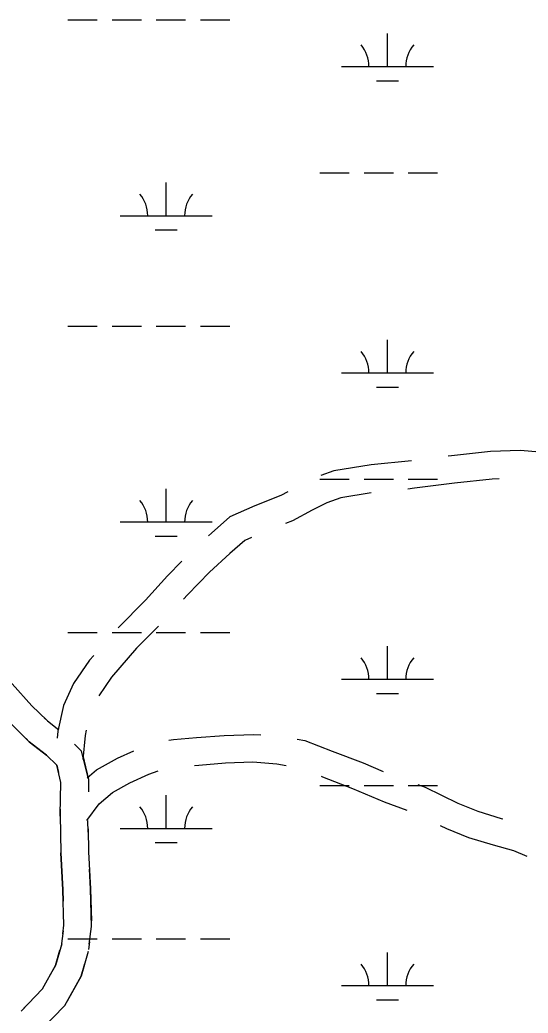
# Model space of a CAD drawing. Extents: x 3161564 to 3199464, y 849354 to 874788.
# Drawn here: x 3193560 to 3194112, y 870611 to 871690 of the extents above; entities that cross this region are included whole.
import ezdxf

# ---------------------------------------------------------------- set-up
doc = ezdxf.new("R2010")
doc.units = 0
doc.layers.add('V-ROAD-CNTR', color=7, linetype='Continuous')
doc.layers.add('V-WETL-SWMP', color=7, linetype='Continuous')

msp = doc.modelspace()

# ---------------------------------------------------------------- linework, layer by layer
at = {"layer": 'V-ROAD-CNTR'}
for p, q in [((3193606.6, 870700.3), (3193604.5, 870683.9)), ((3193635.4, 870688.5), (3193634.3, 870680.1)), ((3193566.8, 870619.5), (3193560.8, 870613.2))]:
    msp.add_line(p, q, dxfattribs=at)
for points in [[(3194124.5, 871220.1), (3194103.2, 871221.9), (3194070.9, 871221), (3194028.5, 871216.3), (3194024.9, 871215.8)], [(3193985.2, 871210.8), (3193985.2, 871210.8), (3193941.4, 871206.3), (3193900.9, 871199.9), (3193886.8, 871194.7)], [(3194080.6, 871191.2), (3194073, 871191), (3194032.1, 871186.5), (3193988.6, 871181), (3193981.3, 871180.2)], [(3193850.9, 871177.1), (3193843.3, 871173), (3193815, 871161.9), (3193787.8, 871150), (3193767.9, 871132.4), (3193764.4, 871129.3)], [(3193941.5, 871175.9), (3193908.5, 871170.7), (3193893.3, 871165.1), (3193877.4, 871157.2), (3193855.9, 871145.8), (3193848.2, 871142.7)], [(3193811.2, 871127.5), (3193804.1, 871124.4), (3193787.9, 871110.1), (3193765.7, 871089.9), (3193741.8, 871065.4), (3193737.5, 871060.6)], [(3193735.4, 871101.8), (3193719.9, 871085.9), (3193696.2, 871059.4), (3193666.3, 871029.6)], [(3193710.4, 871031.3), (3193686.3, 871007.3), (3193659.2, 870975.8), (3193645.2, 870955.7)], [(3193588.7, 870929.2), (3193572.7, 870944.9), (3193551.2, 870968.6), (3193525.8, 870995.3), (3193519.5, 871001.3)], [(3193640, 870999.5), (3193635.4, 870994.2), (3193618, 870969.1), (3193606.9, 870945), (3193600.7, 870917.1), (3193600, 870909.8)], [(3193533.4, 870943.6), (3193551.1, 870924.1), (3193569.7, 870905.8), (3193588.4, 870891.3), (3193599.6, 870880.3), (3193601.5, 870872.4)], [(3193585.9, 870931.9), (3193589.5, 870928.4), (3193602, 870918.7)], [(3193603.4, 870825.1), (3193603.4, 870826.5), (3193604.2, 870861.5), (3193599.6, 870880.3), (3193588.4, 870891.3), (3193569.7, 870905.8), (3193566.3, 870909.2)], [(3193631.7, 870918.4), (3193630.4, 870912.6), (3193628.1, 870886.6)], [(3193721.6, 870907.4), (3193726.4, 870908.2), (3193751.7, 870910.4), (3193781.6, 870912.7), (3193813.4, 870913.8), (3193821.3, 870913.2)], [(3193633.8, 870866.9), (3193626.7, 870895.7), (3193619, 870903.3)], [(3193861, 870908.4), (3193869.3, 870907), (3193899.1, 870895.7), (3193932.5, 870882.8), (3193954.4, 870873.4)], [(3193627.9, 870890.7), (3193634.3, 870864.7), (3193634, 870851.3)], [(3193632.6, 870866.4), (3193642.8, 870875.4), (3193665.8, 870888.1), (3193683.5, 870896)], [(3193749.3, 870880.1), (3193754.1, 870880.5), (3193783.2, 870882.7), (3193812.8, 870883.8), (3193838.9, 870881.9), (3193849, 870880.1)], [(3193632.3, 870820.1), (3193645.9, 870838.2), (3193660.1, 870850.7), (3193679.2, 870861.2), (3193699.8, 870870.4), (3193709.9, 870874.1)], [(3193887, 870868.2), (3193888.4, 870867.6), (3193921.2, 870855), (3193955.3, 870840.4), (3193980.1, 870831.6)], [(3193991.9, 870859.3), (3194000, 870856.4), (3194035.4, 870838.9), (3194057.3, 870830.3), (3194082.5, 870822.5), (3194084.4, 870822)], [(3193603.5, 870832.7), (3193603.4, 870826.5), (3193604.1, 870785.3), (3193606.2, 870744.8), (3193606.6, 870732.8)], [(3193633.7, 870807.4), (3193633.5, 870820.2)], [(3194016.3, 870814.9), (3194023.2, 870811.5), (3194047.3, 870801.9), (3194074.1, 870793.7), (3194095.9, 870787.6), (3194110.4, 870781.4)], [(3193633.6, 870811.3), (3193634.1, 870786.3), (3193636.2, 870746.1), (3193637.3, 870711.4)], [(3193606.2, 870697.2), (3193607.4, 870706.6), (3193606.2, 870744.8), (3193604.1, 870785.1)], [(3193635, 870685.9), (3193637.5, 870705.2), (3193636.2, 870746.1), (3193635.1, 870767.5)], [(3193605, 870686.2), (3193598.1, 870662.8), (3193591.4, 870650.7)], [(3193560.8, 870613.2), (3193584, 870637.5), (3193598.1, 870662.8), (3193603.1, 870679.6)], [(3193633.8, 870677.8), (3193626, 870651.1), (3193610.9, 870624.1)], [(3193582.5, 870592.5), (3193608.3, 870619.5), (3193626, 870651.1), (3193630.1, 870665.1)]]:
    msp.add_lwpolyline(points, dxfattribs=at)
at = {"layer": 'V-WETL-SWMP'}
for p, q in [((3193611.7, 871689.6), (3193643.7, 871689.6)), ((3193659.7, 871689.6), (3193691.7, 871689.6)), ((3193707.7, 871689.6), (3193739.7, 871689.6)), ((3193755.7, 871689.6), (3193787.7, 871689.6)), ((3193959, 871638.9), (3193959, 871674.9)), ((3193909, 871638.9), (3194009, 871638.9)), ((3193947, 871623.5), (3193971, 871623.5)), ((3193885.6, 871523.5), (3193917.6, 871523.5)), ((3193933.6, 871523.5), (3193965.6, 871523.5)), ((3193981.6, 871523.5), (3194013.6, 871523.5)), ((3193718.5, 871477), (3193718.5, 871513)), ((3193668.5, 871477), (3193768.5, 871477)), ((3193706.5, 871461.6), (3193730.5, 871461.6)), ((3193611.7, 871357), (3193643.7, 871357)), ((3193659.7, 871357), (3193691.7, 871357)), ((3193707.7, 871357), (3193739.7, 871357)), ((3193755.7, 871357), (3193787.7, 871357)), ((3193959, 871306.2), (3193959, 871342.2)), ((3193909, 871306.2), (3194009, 871306.2)), ((3193947, 871290.8), (3193971, 871290.8)), ((3193885.6, 871190.8), (3193917.6, 871190.8)), ((3193933.6, 871190.8), (3193965.6, 871190.8)), ((3193981.6, 871190.8), (3194013.6, 871190.8)), ((3193718.5, 871144.4), (3193718.5, 871180.4)), ((3193668.5, 871144.4), (3193768.5, 871144.4)), ((3193706.5, 871128.9), (3193730.5, 871128.9)), ((3193611.7, 871024.3), (3193643.7, 871024.3)), ((3193659.7, 871024.3), (3193691.7, 871024.3)), ((3193707.7, 871024.3), (3193739.7, 871024.3)), ((3193755.7, 871024.3), (3193787.7, 871024.3)), ((3193959, 870973.6), (3193959, 871009.6)), ((3193909, 870973.6), (3194009, 870973.6)), ((3193947, 870958.1), (3193971, 870958.1)), ((3193885.6, 870858.1), (3193917.6, 870858.1)), ((3193933.6, 870858.1), (3193965.6, 870858.1)), ((3193981.6, 870858.1), (3194013.6, 870858.1)), ((3193718.5, 870811.7), (3193718.5, 870847.7)), ((3193668.5, 870811.7), (3193768.5, 870811.7)), ((3193706.5, 870796.3), (3193730.5, 870796.3)), ((3193611.7, 870691.6), (3193643.7, 870691.6)), ((3193659.7, 870691.6), (3193691.7, 870691.6)), ((3193707.7, 870691.6), (3193739.7, 870691.6)), ((3193755.7, 870691.6), (3193787.7, 870691.6)), ((3193959, 870640.9), (3193959, 870676.9)), ((3193909, 870640.9), (3194009, 870640.9)), ((3193947, 870625.4), (3193971, 870625.4))]:
    msp.add_line(p, q, dxfattribs=at)
for centre, start, end in [((3193903.7, 871639.4), 359.2282, 40.7718), ((3194014.2, 871639.4), 139.2282, 180.7718), ((3193663.3, 871477.5), 359.2282, 40.7718), ((3193773.8, 871477.5), 139.2282, 180.7718), ((3193903.7, 871306.7), 359.2282, 40.7718), ((3194014.2, 871306.7), 139.2282, 180.7718), ((3193663.3, 871144.8), 359.2282, 40.7718), ((3193773.8, 871144.8), 139.2282, 180.7718), ((3193903.7, 870974), 359.2282, 40.7718), ((3194014.2, 870974), 139.2282, 180.7718), ((3193663.3, 870812.2), 359.2282, 40.7718), ((3193773.8, 870812.2), 139.2282, 180.7718), ((3193903.7, 870641.4), 359.2282, 40.7718), ((3194014.2, 870641.4), 139.2282, 180.7718)]:
    msp.add_arc(centre, 35.2, start, end, dxfattribs=at)

doc.saveas('drawing.dxf')
